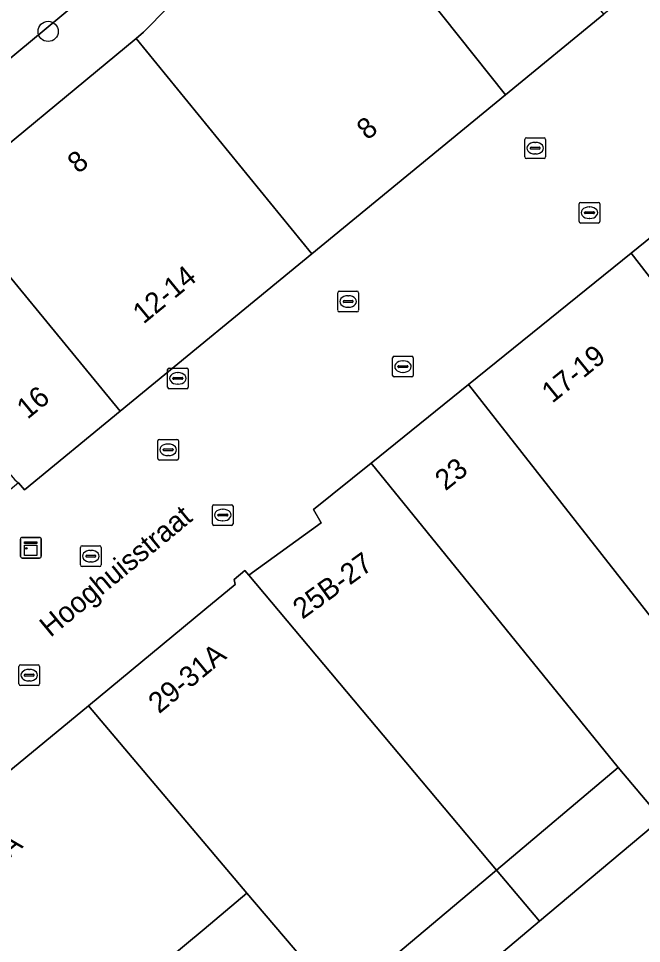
# Model space of a CAD drawing. Extents: x 161087 to 161926, y 382572 to 383873.
# Drawn here: x 161282.15 to 161312.3, y 383183.09 to 383227.87 of the extents above; entities that cross this region are included whole.
import ezdxf

# ---------------------------------------------------------------- set-up
doc = ezdxf.new("R2010")
doc.units = 0
for name, color, linetype in [('IMGEO_Boom', 7, 'Continuous'), ('IMGEO_Brandkraan', 7, 'Continuous'), ('IMGEO_Kast', 7, 'Continuous'), ('IMGEO_Kolk', 7, 'Continuous'), ('IMGEO_Openbare_ruimte_label', 7, 'Continuous'), ('IMGEO_Pand', 7, 'Continuous'), ('IMGEO_Pand_nummerreeks', 7, 'Continuous'), ('IMGEO_Rijbaan_lokaal_open', 7, 'Continuous'), ('IMGEO_Rioolput', 7, 'Continuous'), ('IMGEO_Terreindeel_open', 7, 'Continuous'), ('IMGEO_Voetgangersgebied_open', 7, 'Continuous'), ('IMGEO_Voetpad_open', 7, 'Continuous')]:
    doc.layers.add(name, color=color, linetype=linetype)

msp = doc.modelspace()

# ---------------------------------------------------------------- linework, layer by layer
at = {"layer": 'IMGEO_Boom'}
msp.add_circle((161283.581, 383227.241), 0.489, dxfattribs=at)
at = {"layer": 'IMGEO_Brandkraan'}
for p, q in [((161289.361, 383210.019), (161289.361, 383210.871)), ((161289.436, 383210.945), (161290.288, 383210.945)), ((161289.849, 383210.725), (161289.874, 383210.725)), ((161290.362, 383210.871), (161290.362, 383210.019)), ((161289.62, 383210.439), (161289.62, 383210.451)), ((161290.058, 383210.402), (161289.66, 383210.402)), ((161289.663, 383210.488), (161290.061, 383210.488)), ((161289.872, 383210.165), (161289.847, 383210.165)), ((161290.104, 383210.451), (161290.104, 383210.439)), ((161290.288, 383209.945), (161289.436, 383209.945))]:
    msp.add_line(p, q, dxfattribs=at)
for points in [[(161289.361, 383210.019), (161289.361, 383210.871)], [(161289.436, 383210.945), (161290.288, 383210.945)], [(161290.362, 383210.871), (161290.362, 383210.019)], [(161290.288, 383209.945), (161289.436, 383209.945)]]:
    msp.add_lwpolyline(points, dxfattribs=at)
for centre, radius, start, end in [((161289.438, 383210.869), 0.0765, 91.552, 178.448), ((161289.438, 383210.869), 0.0765, 91.552, 178.448), ((161290.286, 383210.869), 0.0765, 1.552, 88.448), ((161290.286, 383210.869), 0.0765, 1.552, 88.448), ((161289.66, 383210.448), 0.0403, 85.8775, 175.7526), ((161289.657, 383210.438), 0.0366, 178.938, 274.7102), ((161290.061, 383210.445), 0.043, 264.8664, 352.4533), ((161290.065, 383210.45), 0.0386, 1.7309, 96.639), ((161289.438, 383210.021), 0.0765, 181.552, 268.448), ((161289.438, 383210.021), 0.0765, 181.552, 268.448), ((161290.286, 383210.021), 0.0765, 271.552, 358.448), ((161290.286, 383210.021), 0.0765, 271.552, 358.448)]:
    msp.add_arc(centre, radius, start, end, dxfattribs=at)
for centre, major_axis, ratio, start_param, end_param in [((161289.848, 383210.445), (-0.387, 0.002), 0.722429, 4.712389, 7.853982), ((161289.873, 383210.445), (-0.39, 0.002), 0.717154, 1.570796, 4.712389)]:
    msp.add_ellipse(centre, major_axis=major_axis, ratio=ratio, start_param=start_param, end_param=end_param, dxfattribs=at)
at = {"layer": 'IMGEO_Kast'}
for p, q in [((161282.245, 383201.826), (161282.245, 383202.667)), ((161282.245, 383202.667), (161282.245, 383201.826)), ((161282.32, 383202.751), (161283.161, 383202.751)), ((161283.161, 383202.751), (161282.32, 383202.751)), ((161283.245, 383202.676), (161283.245, 383201.835)), ((161283.245, 383201.835), (161283.245, 383202.676)), ((161283.17, 383201.751), (161282.329, 383201.751)), ((161282.329, 383201.751), (161283.17, 383201.751))]:
    msp.add_line(p, q, dxfattribs=at)
for points in [[(161282.44, 383202.541), (161283.04, 383202.541), (161283.04, 383202.456), (161282.44, 383202.456), (161282.44, 383202.541)], [(161282.44, 383202.366), (161283.04, 383202.366), (161283.04, 383201.877), (161282.44, 383201.877), (161282.44, 383202.366)]]:
    msp.add_lwpolyline(points, dxfattribs=at)
msp.add_circle((161282.524, 383202.215), 0.0377, dxfattribs=at)
for centre, start, end in [((161282.323, 383202.673), 92.4484, 184.2845), ((161282.323, 383202.673), 92.4484, 184.2845), ((161283.167, 383202.673), 2.4484, 94.2845), ((161283.167, 383202.673), 2.4484, 94.2845), ((161282.323, 383201.829), 182.4484, 274.2845), ((161282.323, 383201.829), 182.4484, 274.2845), ((161283.167, 383201.829), 272.4484, 4.2845), ((161283.167, 383201.829), 272.4484, 4.2845)]:
    msp.add_arc(centre, 0.0779, start, end, dxfattribs=at)
at = {"layer": 'IMGEO_Kolk'}
for p, q in [((161306.652, 383221.165), (161306.652, 383222.017)), ((161306.727, 383222.091), (161307.579, 383222.091)), ((161307.14, 383221.871), (161307.165, 383221.871)), ((161307.653, 383222.017), (161307.653, 383221.165)), ((161306.911, 383221.585), (161306.911, 383221.597)), ((161307.349, 383221.548), (161306.951, 383221.548)), ((161306.954, 383221.634), (161307.352, 383221.634)), ((161307.163, 383221.311), (161307.138, 383221.311)), ((161307.395, 383221.597), (161307.395, 383221.585)), ((161307.579, 383221.091), (161306.727, 383221.091)), ((161309.278, 383218.038), (161309.278, 383218.89)), ((161309.353, 383218.964), (161310.205, 383218.964)), ((161309.766, 383218.744), (161309.791, 383218.744)), ((161310.279, 383218.89), (161310.279, 383218.038)), ((161309.537, 383218.458), (161309.537, 383218.47)), ((161309.975, 383218.421), (161309.577, 383218.421)), ((161309.58, 383218.507), (161309.978, 383218.507)), ((161309.789, 383218.184), (161309.764, 383218.184)), ((161310.021, 383218.47), (161310.021, 383218.458)), ((161310.205, 383217.964), (161309.353, 383217.964)), ((161297.598, 383213.74), (161297.598, 383214.592)), ((161297.673, 383214.666), (161298.525, 383214.666)), ((161298.599, 383214.592), (161298.599, 383213.74)), ((161297.857, 383214.16), (161297.857, 383214.172)), ((161297.9, 383214.209), (161298.298, 383214.209)), ((161298.086, 383214.446), (161298.111, 383214.446)), ((161298.341, 383214.172), (161298.341, 383214.16)), ((161298.295, 383214.123), (161297.897, 383214.123)), ((161298.109, 383213.886), (161298.084, 383213.886)), ((161298.525, 383213.666), (161297.673, 383213.666)), ((161300.328, 383211.516), (161301.18, 383211.516)), ((161300.253, 383210.59), (161300.253, 383211.442)), ((161300.512, 383211.01), (161300.512, 383211.022)), ((161300.555, 383211.059), (161300.953, 383211.059)), ((161300.741, 383211.296), (161300.766, 383211.296)), ((161300.996, 383211.022), (161300.996, 383211.01)), ((161301.254, 383211.442), (161301.254, 383210.59)), ((161300.95, 383210.973), (161300.552, 383210.973)), ((161300.764, 383210.736), (161300.739, 383210.736)), ((161301.18, 383210.516), (161300.328, 383210.516)), ((161288.963, 383207.49), (161289.815, 383207.49)), ((161288.888, 383206.564), (161288.888, 383207.416)), ((161289.147, 383206.984), (161289.147, 383206.996)), ((161289.19, 383207.033), (161289.588, 383207.033)), ((161289.376, 383207.27), (161289.401, 383207.27)), ((161289.631, 383206.996), (161289.631, 383206.984)), ((161289.889, 383207.416), (161289.889, 383206.564)), ((161289.585, 383206.947), (161289.187, 383206.947)), ((161289.399, 383206.71), (161289.374, 383206.71)), ((161289.815, 383206.49), (161288.963, 383206.49)), ((161291.607, 383204.33), (161292.459, 383204.33)), ((161291.532, 383203.404), (161291.532, 383204.256)), ((161291.834, 383203.873), (161292.232, 383203.873)), ((161292.02, 383204.11), (161292.045, 383204.11)), ((161292.533, 383204.256), (161292.533, 383203.404)), ((161291.791, 383203.824), (161291.791, 383203.836)), ((161292.229, 383203.787), (161291.831, 383203.787)), ((161292.043, 383203.55), (161292.018, 383203.55)), ((161292.275, 383203.836), (161292.275, 383203.824)), ((161292.459, 383203.33), (161291.607, 383203.33)), ((161282.166, 383195.653), (161282.166, 383196.505)), ((161282.241, 383196.579), (161283.093, 383196.579)), ((161282.654, 383196.359), (161282.679, 383196.359)), ((161283.167, 383196.505), (161283.167, 383195.653)), ((161282.425, 383196.073), (161282.425, 383196.085)), ((161282.863, 383196.036), (161282.465, 383196.036)), ((161282.468, 383196.122), (161282.866, 383196.122)), ((161282.677, 383195.799), (161282.652, 383195.799)), ((161282.909, 383196.085), (161282.909, 383196.073)), ((161283.093, 383195.579), (161282.241, 383195.579))]:
    msp.add_line(p, q, dxfattribs=at)
for points in [[(161306.652, 383221.165), (161306.652, 383222.017)], [(161306.727, 383222.091), (161307.579, 383222.091)], [(161307.653, 383222.017), (161307.653, 383221.165)], [(161307.579, 383221.091), (161306.727, 383221.091)], [(161309.278, 383218.038), (161309.278, 383218.89)], [(161309.353, 383218.964), (161310.205, 383218.964)], [(161310.279, 383218.89), (161310.279, 383218.038)], [(161310.205, 383217.964), (161309.353, 383217.964)], [(161297.598, 383213.74), (161297.598, 383214.592)], [(161297.673, 383214.666), (161298.525, 383214.666)], [(161298.599, 383214.592), (161298.599, 383213.74)], [(161298.525, 383213.666), (161297.673, 383213.666)], [(161300.328, 383211.516), (161301.18, 383211.516)], [(161300.253, 383210.59), (161300.253, 383211.442)], [(161301.254, 383211.442), (161301.254, 383210.59)], [(161301.18, 383210.516), (161300.328, 383210.516)], [(161288.963, 383207.49), (161289.815, 383207.49)], [(161288.888, 383206.564), (161288.888, 383207.416)], [(161289.889, 383207.416), (161289.889, 383206.564)], [(161289.815, 383206.49), (161288.963, 383206.49)], [(161291.607, 383204.33), (161292.459, 383204.33)], [(161291.532, 383203.404), (161291.532, 383204.256)], [(161292.533, 383204.256), (161292.533, 383203.404)], [(161292.459, 383203.33), (161291.607, 383203.33)], [(161282.166, 383195.653), (161282.166, 383196.505)], [(161282.241, 383196.579), (161283.093, 383196.579)], [(161283.167, 383196.505), (161283.167, 383195.653)], [(161283.093, 383195.579), (161282.241, 383195.579)]]:
    msp.add_lwpolyline(points, dxfattribs=at)
for centre, radius, start, end in [((161306.729, 383222.015), 0.0765, 91.552, 178.448), ((161306.729, 383222.015), 0.0765, 91.552, 178.448), ((161307.577, 383222.015), 0.0765, 1.552, 88.448), ((161307.577, 383222.015), 0.0765, 1.552, 88.448), ((161306.951, 383221.594), 0.0403, 85.8775, 175.7526), ((161306.948, 383221.584), 0.0366, 178.938, 274.7102), ((161307.352, 383221.591), 0.043, 264.8664, 352.4533), ((161307.356, 383221.596), 0.0386, 1.7309, 96.639), ((161306.729, 383221.167), 0.0765, 181.552, 268.448), ((161306.729, 383221.167), 0.0765, 181.552, 268.448), ((161307.577, 383221.167), 0.0765, 271.552, 358.448), ((161307.577, 383221.167), 0.0765, 271.552, 358.448), ((161309.355, 383218.888), 0.0765, 91.552, 178.448), ((161309.355, 383218.888), 0.0765, 91.552, 178.448), ((161310.203, 383218.888), 0.0765, 1.552, 88.448), ((161310.203, 383218.888), 0.0765, 1.552, 88.448), ((161309.577, 383218.467), 0.0403, 85.8775, 175.7526), ((161309.574, 383218.457), 0.0366, 178.938, 274.7102), ((161309.978, 383218.464), 0.043, 264.8664, 352.4533), ((161309.982, 383218.469), 0.0386, 1.7309, 96.639), ((161309.355, 383218.04), 0.0765, 181.552, 268.448), ((161309.355, 383218.04), 0.0765, 181.552, 268.448), ((161310.203, 383218.04), 0.0765, 271.552, 358.448), ((161310.203, 383218.04), 0.0765, 271.552, 358.448), ((161297.675, 383214.59), 0.0765, 91.552, 178.448), ((161297.675, 383214.59), 0.0765, 91.552, 178.448), ((161298.523, 383214.59), 0.0765, 1.552, 88.448), ((161298.523, 383214.59), 0.0765, 1.552, 88.448), ((161297.897, 383214.169), 0.0403, 85.8775, 175.7526), ((161297.894, 383214.159), 0.0366, 178.938, 274.7102), ((161298.298, 383214.166), 0.043, 264.8664, 352.4533), ((161298.302, 383214.171), 0.0386, 1.7309, 96.639), ((161297.675, 383213.742), 0.0765, 181.552, 268.448), ((161297.675, 383213.742), 0.0765, 181.552, 268.448), ((161298.523, 383213.742), 0.0765, 271.552, 358.448), ((161298.523, 383213.742), 0.0765, 271.552, 358.448), ((161300.33, 383211.44), 0.0765, 91.552, 178.448), ((161300.33, 383211.44), 0.0765, 91.552, 178.448), ((161301.178, 383211.44), 0.0765, 1.552, 88.448), ((161301.178, 383211.44), 0.0765, 1.552, 88.448), ((161300.552, 383211.019), 0.0403, 85.8775, 175.7526), ((161300.549, 383211.009), 0.0366, 178.938, 274.7102), ((161300.953, 383211.016), 0.043, 264.8664, 352.4533), ((161300.957, 383211.021), 0.0386, 1.7309, 96.639), ((161300.33, 383210.592), 0.0765, 181.552, 268.448), ((161300.33, 383210.592), 0.0765, 181.552, 268.448), ((161301.178, 383210.592), 0.0765, 271.552, 358.448), ((161301.178, 383210.592), 0.0765, 271.552, 358.448), ((161288.965, 383207.414), 0.0765, 91.552, 178.448), ((161288.965, 383207.414), 0.0765, 91.552, 178.448), ((161289.813, 383207.414), 0.0765, 1.552, 88.448), ((161289.813, 383207.414), 0.0765, 1.552, 88.448), ((161289.187, 383206.993), 0.0403, 85.8775, 175.7526), ((161289.184, 383206.983), 0.0366, 178.938, 274.7102), ((161289.588, 383206.99), 0.043, 264.8664, 352.4533), ((161289.592, 383206.995), 0.0386, 1.7309, 96.639), ((161288.965, 383206.566), 0.0765, 181.552, 268.448), ((161288.965, 383206.566), 0.0765, 181.552, 268.448), ((161289.813, 383206.566), 0.0765, 271.552, 358.448), ((161289.813, 383206.566), 0.0765, 271.552, 358.448), ((161291.609, 383204.254), 0.0765, 91.552, 178.448), ((161291.609, 383204.254), 0.0765, 91.552, 178.448), ((161292.457, 383204.254), 0.0765, 1.552, 88.448), ((161292.457, 383204.254), 0.0765, 1.552, 88.448), ((161291.831, 383203.833), 0.0403, 85.8775, 175.7526), ((161292.236, 383203.835), 0.0386, 1.7309, 96.639), ((161291.609, 383203.406), 0.0765, 181.552, 268.448), ((161291.609, 383203.406), 0.0765, 181.552, 268.448), ((161291.828, 383203.823), 0.0366, 178.938, 274.7102), ((161292.232, 383203.83), 0.043, 264.8664, 352.4533), ((161292.457, 383203.406), 0.0765, 271.552, 358.448), ((161292.457, 383203.406), 0.0765, 271.552, 358.448), ((161282.243, 383196.503), 0.0765, 91.552, 178.448), ((161282.243, 383196.503), 0.0765, 91.552, 178.448), ((161283.091, 383196.503), 0.0765, 1.552, 88.448), ((161283.091, 383196.503), 0.0765, 1.552, 88.448), ((161282.465, 383196.082), 0.0403, 85.8775, 175.7526), ((161282.462, 383196.072), 0.0366, 178.938, 274.7102), ((161282.866, 383196.079), 0.043, 264.8664, 352.4533), ((161282.87, 383196.084), 0.0386, 1.7309, 96.639), ((161282.243, 383195.655), 0.0765, 181.552, 268.448), ((161282.243, 383195.655), 0.0765, 181.552, 268.448), ((161283.091, 383195.655), 0.0765, 271.552, 358.448), ((161283.091, 383195.655), 0.0765, 271.552, 358.448)]:
    msp.add_arc(centre, radius, start, end, dxfattribs=at)
for centre, major_axis, ratio, start_param, end_param in [((161307.139, 383221.591), (-0.387, 0.002), 0.722429, 4.712389, 7.853982), ((161307.164, 383221.591), (-0.39, 0.002), 0.717154, 1.570796, 4.712389), ((161309.765, 383218.464), (-0.387, 0.002), 0.722429, 4.712389, 7.853982), ((161309.79, 383218.464), (-0.39, 0.002), 0.717154, 1.570796, 4.712389), ((161298.085, 383214.166), (-0.387, 0.002), 0.722429, 4.712389, 7.853982), ((161298.11, 383214.166), (-0.39, 0.002), 0.717154, 1.570796, 4.712389), ((161300.74, 383211.016), (-0.387, 0.002), 0.722429, 4.712389, 7.853982), ((161300.765, 383211.016), (-0.39, 0.002), 0.717154, 1.570796, 4.712389), ((161289.375, 383206.99), (-0.387, 0.002), 0.722429, 4.712389, 7.853982), ((161289.4, 383206.99), (-0.39, 0.002), 0.717154, 1.570796, 4.712389), ((161292.019, 383203.83), (-0.387, 0.002), 0.722429, 4.712389, 7.853982), ((161292.044, 383203.83), (-0.39, 0.002), 0.717154, 1.570796, 4.712389), ((161282.653, 383196.079), (-0.387, 0.002), 0.722429, 4.712389, 7.853982), ((161282.678, 383196.079), (-0.39, 0.002), 0.717154, 1.570796, 4.712389)]:
    msp.add_ellipse(centre, major_axis=major_axis, ratio=ratio, start_param=start_param, end_param=end_param, dxfattribs=at)
at = {"layer": 'IMGEO_Pand'}
for points in [[(161310.467, 383228.075), (161300.84, 383240.054), (161296.555, 383235.698), (161305.708, 383224.167)], [(161287.835, 383226.901), (161296.347, 383216.479), (161305.708, 383224.167), (161296.555, 383235.698), (161288.194, 383227.198)], [(161287.835, 383226.901), (161278.554, 383219.225), (161287.067, 383208.859), (161296.347, 383216.479)], [(161311.795, 383216.512), (161319.648, 383206.366), (161324.224, 383209.884), (161316.379, 383220.214)], [(161281.977, 383205.543), (161282.144, 383205.398), (161282.431, 383205.051), (161287.067, 383208.859), (161278.554, 383219.225), (161273.726, 383215.232)], [(161317.469, 383192.869), (161317.862, 383193.2), (161320.71, 383193.298), (161338.194, 383206.557), (161344.381, 383209.544), (161338.721, 383217.23), (161321.253, 383203.8), (161319.474, 383206.232), (161319.648, 383206.366), (161311.795, 383216.512), (161303.92, 383210.151)], [(161317.469, 383192.869), (161303.92, 383210.151), (161299.212, 383206.349), (161311.175, 383191.61), (161313.165, 383189.246)], [(161320.71, 383193.298), (161317.862, 383193.2), (161317.469, 383192.869), (161313.165, 383189.246), (161313.26, 383189.133), (161307.359, 383184.167), (161299.067, 383177.188), (161310.965, 383162.641), (161312.561, 383163.947), (161319.403, 383155.581), (161325.419, 383160.501), (161330.302, 383154.531), (161329.701, 383154.039), (161330.097, 383153.555), (161353.366, 383172.401), (161347.847, 383178.661), (161360.102, 383188.517), (161373.209, 383199.248), (161366.929, 383207.166), (161366.775, 383207.362), (161331.527, 383179.698)], [(161311.175, 383191.61), (161299.212, 383206.349), (161296.427, 383204.1), (161296.791, 383203.457), (161293.29, 383200.927), (161305.277, 383186.646)], [(161293.29, 383200.927), (161293.108, 383201.139), (161292.589, 383200.711), (161292.631, 383200.461), (161291.164, 383199.251), (161285.527, 383194.6), (161293.2, 383185.53), (161295.441, 383182.891), (161297.669, 383180.243), (161305.277, 383186.646)], [(161280.736, 383175.169), (161291.129, 383183.787), (161293.2, 383185.53), (161285.527, 383194.6), (161273.115, 383184.359)]]:
    msp.add_lwpolyline(points, close=True, dxfattribs=at)
at = {"layer": 'IMGEO_Rijbaan_lokaal_open'}
msp.add_lwpolyline([(161254.96, 383239.082), (161255.801, 383238.095), (161272.41, 383218.205), (161285.571, 383229.125), (161288.786, 383232.437), (161300.851, 383245.131), (161309.284, 383249.89), (161304.151, 383258.002)], dxfattribs=at)
at = {"layer": 'IMGEO_Rioolput'}
for p, q in [((161285.146, 383201.415), (161285.146, 383202.267)), ((161285.221, 383202.341), (161286.073, 383202.341)), ((161285.634, 383202.121), (161285.659, 383202.121)), ((161286.147, 383202.267), (161286.147, 383201.415)), ((161285.405, 383201.835), (161285.405, 383201.847)), ((161285.843, 383201.798), (161285.445, 383201.798)), ((161285.448, 383201.884), (161285.846, 383201.884)), ((161285.889, 383201.847), (161285.889, 383201.835)), ((161286.073, 383201.341), (161285.221, 383201.341)), ((161285.657, 383201.561), (161285.632, 383201.561))]:
    msp.add_line(p, q, dxfattribs=at)
for points in [[(161285.146, 383201.415), (161285.146, 383202.267)], [(161285.221, 383202.341), (161286.073, 383202.341)], [(161286.147, 383202.267), (161286.147, 383201.415)], [(161286.073, 383201.341), (161285.221, 383201.341)]]:
    msp.add_lwpolyline(points, dxfattribs=at)
for centre, radius, start, end in [((161285.223, 383202.265), 0.0765, 91.552, 178.448), ((161285.223, 383202.265), 0.0765, 91.552, 178.448), ((161286.071, 383202.265), 0.0765, 1.552, 88.448), ((161286.071, 383202.265), 0.0765, 1.552, 88.448), ((161285.445, 383201.844), 0.0403, 85.8775, 175.7526), ((161285.442, 383201.834), 0.0366, 178.938, 274.7102), ((161285.846, 383201.841), 0.043, 264.8664, 352.4533), ((161285.85, 383201.846), 0.0386, 1.7309, 96.639), ((161285.223, 383201.417), 0.0765, 181.552, 268.448), ((161285.223, 383201.417), 0.0765, 181.552, 268.448), ((161286.071, 383201.417), 0.0765, 271.552, 358.448), ((161286.071, 383201.417), 0.0765, 271.552, 358.448)]:
    msp.add_arc(centre, radius, start, end, dxfattribs=at)
for centre, major_axis, ratio, start_param, end_param in [((161285.633, 383201.841), (-0.387, 0.002), 0.722429, 4.712389, 7.853982), ((161285.658, 383201.841), (-0.39, 0.002), 0.717154, 1.570796, 4.712389)]:
    msp.add_ellipse(centre, major_axis=major_axis, ratio=ratio, start_param=start_param, end_param=end_param, dxfattribs=at)
at = {"layer": 'IMGEO_Terreindeel_open'}
msp.add_lwpolyline([(161307.359, 383184.167), (161313.26, 383189.133), (161313.165, 383189.246), (161311.175, 383191.61), (161305.277, 383186.646)], close=True, dxfattribs=at)
at = {"layer": 'IMGEO_Voetgangersgebied_open'}
for points in [[(161303.92, 383210.151), (161311.795, 383216.512), (161316.379, 383220.214), (161320.911, 383223.874), (161325.53, 383227.605), (161325.64, 383227.457), (161330.609, 383230.714), (161331.948, 383231.591), (161331.4, 383232.428), (161340.433, 383238.349), (161340.981, 383237.512), (161341.482, 383237.84), (161336.202, 383246.369), (161319.646, 383235.614), (161315.113, 383231.891), (161310.467, 383228.075), (161305.708, 383224.167), (161296.347, 383216.479), (161287.067, 383208.859), (161282.431, 383205.051), (161282.144, 383205.398), (161281.384, 383204.763), (161281.251, 383204.931), (161279.695, 383203.618)], [(161243.155, 383158.284), (161250.478, 383165.598), (161250.731, 383165.806), (161253.589, 383168.159), (161257.912, 383171.681), (161258.381, 383171.113), (161260.256, 383172.66), (161259.721, 383173.308), (161259.999, 383173.538), (161273.115, 383184.359), (161285.527, 383194.6), (161291.164, 383199.251), (161292.631, 383200.461), (161292.589, 383200.711), (161293.108, 383201.139), (161293.29, 383200.927), (161296.791, 383203.457), (161296.427, 383204.1), (161299.212, 383206.349), (161303.92, 383210.151)]]:
    msp.add_lwpolyline(points, dxfattribs=at)
at = {"layer": 'IMGEO_Voetpad_open'}
msp.add_lwpolyline([(161296.555, 383235.698), (161300.84, 383240.054), (161303.002, 383242.252), (161305.563, 383243.587), (161312.123, 383247.006), (161310.253, 383250), (161310.112, 383250.225), (161309.284, 383249.89), (161300.851, 383245.131), (161288.786, 383232.437), (161285.571, 383229.125), (161272.41, 383218.205), (161271.644, 383217.75), (161273.726, 383215.232), (161278.554, 383219.225), (161287.835, 383226.901), (161288.194, 383227.198)], close=True, dxfattribs=at)
for points in [[(161307.359, 383184.167), (161305.277, 383186.646), (161297.669, 383180.243), (161295.441, 383182.891), (161293.2, 383185.53), (161291.129, 383183.787), (161280.736, 383175.169), (161267.754, 383164.404), (161263.899, 383161.207), (161264.811, 383160.108), (161287.56, 383179.213)], [(161295.938, 383179.155), (161296.317, 383179.48), (161298.475, 383176.959), (161298.079, 383176.62), (161298.201, 383176.473), (161299.067, 383177.188), (161307.359, 383184.167)]]:
    msp.add_lwpolyline(points, dxfattribs=at)

# ---------------------------------------------------------------- texts
at = {"layer": 'IMGEO_Openbare_ruimte_label'}
msp.add_text('Hooghuisstraat', height=1, rotation=39.5193, dxfattribs=at).set_placement((161283.691, 383197.88))
at = {"layer": 'IMGEO_Pand_nummerreeks'}
for s, rotation, p in [('8', 39.3946, (161299.032, 383221.946)), ('8', 39.676, (161285.041, 383220.322)), ('12-14', 39.3946, (161288.195, 383213.046)), ('17-19', 38.926, (161307.978, 383209.214)), ('16', 39.3946, (161282.582, 383208.436)), ('23', 38.6598, (161302.81, 383204.97)), ('25B-27', 35.855, (161295.889, 383198.758)), ('29-31A', 39.5284, (161288.95, 383194.183)), ('31-31A', 39.5257, (161279.091, 383185.037))]:
    msp.add_text(s, height=1, rotation=rotation, dxfattribs=at).set_placement(p)

doc.saveas('drawing.dxf')
